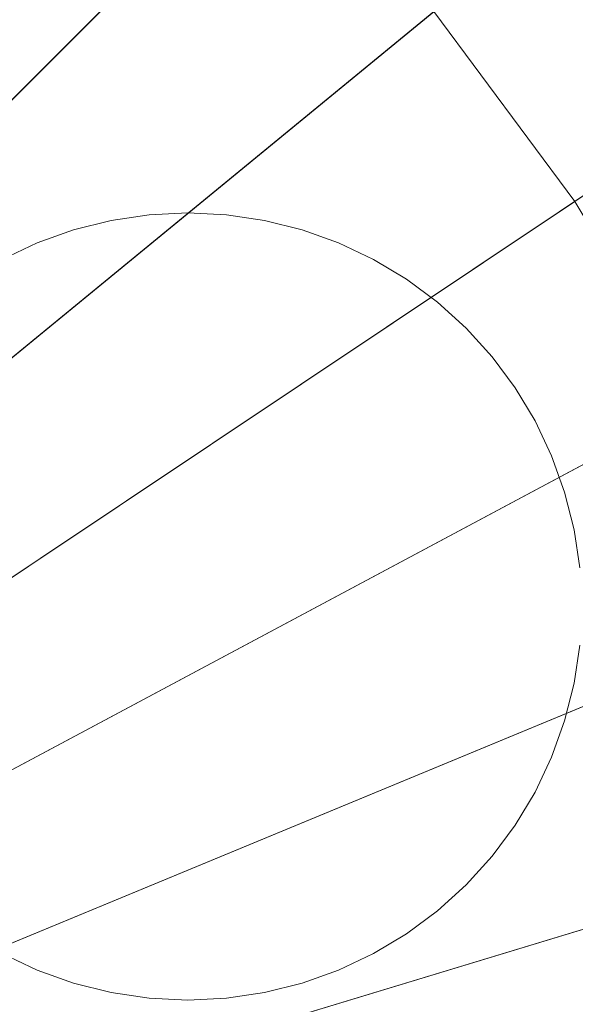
# Model space of a CAD drawing. Header units: millimetres. Extents: x 2270 to 2550, y -29847 to -29567.
# Tile 493 of 591: x 2484 to 2513, y -29680 to -29629. Entities that reach past the tile are written whole.
import ezdxf

# ---------------------------------------------------------------- set-up
doc = ezdxf.new("R2010")
doc.units = ezdxf.units.MM
doc.header["$LTSCALE"] = 25.4
doc.layers.add('Lighting-LED', color=7, linetype='Continuous', lineweight=5, true_color=0x000000)

msp = doc.modelspace()

# ---------------------------------------------------------------- linework, layer by layer
at = {"layer": 'Lighting-LED', "color": 18, "linetype": 'Continuous', "lineweight": 5, "true_color": 0x000000}
for points in [[(2410, -29707.5, -295.5), (2475.516, -29584.928, -295.5), (2487.214, -29591.942, -295.5)], [(2410, -29707.5, -295.5), (2487.214, -29591.942, -295.5), (2498.168, -29600.067, -295.5)], [(2410, -29707.5, -295.5), (2498.168, -29600.067, -295.5), (2508.277, -29609.223, -295.5)], [(2488.612, -29611.711, -170.5), (2478.845, -29604.466, -170.5), (2410, -29707.5, -170.5)], [(2410, -29707.5, -295.5), (2508.277, -29609.223, -295.5), (2517.433, -29619.332, -295.5)], [(2497.626, -29619.874, -170.5), (2488.612, -29611.711, -170.5), (2410, -29707.5, -170.5)], [(2410, -29707.5, -295.5), (2517.433, -29619.332, -295.5), (2525.558, -29630.286, -295.5)], [(2505.789, -29628.888, -170.5), (2497.626, -29619.874, -170.5), (2410, -29707.5, -170.5)], [(2520.894, -29633.403, -176.433), (2513.096, -29622.891, -176.433), (2505.789, -29628.888, -170.5), (2513.034, -29638.655, -170.5)], [(2513.034, -29638.655, -170.5), (2505.789, -29628.888, -170.5), (2410, -29707.5, -170.5)], [(2410, -29707.5, -295.5), (2525.558, -29630.286, -295.5), (2532.572, -29641.984, -295.5)], [(2527.624, -29644.629, -176.433), (2520.894, -29633.403, -176.433), (2513.034, -29638.655, -170.5), (2519.287, -29649.085, -170.5)], [(2519.287, -29649.085, -170.5), (2513.034, -29638.655, -170.5), (2410, -29707.5, -170.5)], [(2491.154, -29639.348, -293.913), (2491.154, -29639.348, -297.088), (2489.188, -29639.639, -297.088), (2489.188, -29639.639, -293.913)], [(2493.138, -29639.25, -293.913), (2493.138, -29639.25, -297.088), (2491.154, -29639.348, -297.088), (2491.154, -29639.348, -293.913)], [(2495.123, -29639.348, -293.913), (2495.123, -29639.348, -297.088), (2493.138, -29639.25, -297.088), (2493.138, -29639.25, -293.913)], [(2497.089, -29639.639, -293.913), (2497.089, -29639.639, -297.088), (2495.123, -29639.348, -297.088), (2495.123, -29639.348, -293.913)], [(2489.188, -29639.639, -293.913), (2489.188, -29639.639, -297.088), (2487.26, -29640.122, -297.088), (2487.26, -29640.122, -293.913)], [(2499.017, -29640.122, -293.913), (2499.017, -29640.122, -297.088), (2497.089, -29639.639, -297.088), (2497.089, -29639.639, -293.913)], [(2487.26, -29640.122, -293.913), (2487.26, -29640.122, -297.088), (2485.389, -29640.791, -297.088), (2485.389, -29640.791, -293.913)], [(2500.888, -29640.791, -293.913), (2500.888, -29640.791, -297.088), (2499.017, -29640.122, -297.088), (2499.017, -29640.122, -293.913)], [(2485.389, -29640.791, -293.913), (2485.389, -29640.791, -297.088), (2483.593, -29641.641, -297.088), (2483.593, -29641.641, -293.913)], [(2502.684, -29641.641, -293.913), (2502.684, -29641.641, -297.088), (2500.888, -29640.791, -297.088), (2500.888, -29640.791, -293.913)], [(2410, -29707.5, -295.5), (2532.572, -29641.984, -295.5), (2538.401, -29654.315, -295.5)], [(2504.389, -29642.663, -293.913), (2504.389, -29642.663, -297.088), (2502.684, -29641.641, -297.088), (2502.684, -29641.641, -293.913)], [(2505.985, -29643.847, -293.913), (2505.985, -29643.847, -297.088), (2504.389, -29642.663, -297.088), (2504.389, -29642.663, -293.913)], [(2507.457, -29645.181, -293.913), (2507.457, -29645.181, -297.088), (2505.985, -29643.847, -297.088), (2505.985, -29643.847, -293.913)], [(2508.792, -29646.654, -293.913), (2508.792, -29646.654, -297.088), (2507.457, -29645.181, -297.088), (2507.457, -29645.181, -293.913)], [(2509.976, -29648.25, -293.913), (2509.976, -29648.25, -297.088), (2508.792, -29646.654, -297.088), (2508.792, -29646.654, -293.913)], [(2510.997, -29649.954, -293.913), (2510.997, -29649.954, -297.088), (2509.976, -29648.25, -297.088), (2509.976, -29648.25, -293.913)], [(2524.484, -29660.079, -170.5), (2519.287, -29649.085, -170.5), (2410, -29707.5, -170.5)], [(2511.847, -29651.751, -293.913), (2511.847, -29651.751, -297.088), (2510.997, -29649.954, -297.088), (2510.997, -29649.954, -293.913)], [(2512.516, -29653.622, -293.913), (2512.516, -29653.622, -297.088), (2511.847, -29651.751, -297.088), (2511.847, -29651.751, -293.913)], [(2512.999, -29655.549, -293.913), (2512.999, -29655.549, -297.088), (2512.516, -29653.622, -297.088), (2512.516, -29653.622, -293.913)], [(2410, -29707.5, -295.5), (2538.401, -29654.315, -295.5), (2542.998, -29667.155, -295.5)], [(2513.291, -29657.515, -293.913), (2513.291, -29657.515, -297.088), (2512.999, -29655.549, -297.088), (2512.999, -29655.549, -293.913)], [(2528.584, -29671.528, -170.5), (2524.484, -29660.079, -170.5), (2410, -29707.5, -170.5)], [(2512.999, -29663.451, -293.913), (2512.999, -29663.451, -297.088), (2513.291, -29661.485, -297.088), (2513.291, -29661.485, -293.913)], [(2512.516, -29665.378, -293.913), (2512.516, -29665.378, -297.088), (2512.999, -29663.451, -297.088), (2512.999, -29663.451, -293.913)], [(2511.847, -29667.249, -293.913), (2511.847, -29667.249, -297.088), (2512.516, -29665.378, -297.088), (2512.516, -29665.378, -293.913)], [(2410, -29707.5, -295.5), (2542.998, -29667.155, -295.5), (2546.311, -29680.386, -295.5)], [(2510.997, -29669.046, -293.913), (2510.997, -29669.046, -297.088), (2511.847, -29667.249, -297.088), (2511.847, -29667.249, -293.913)], [(2509.976, -29670.75, -293.913), (2509.976, -29670.75, -297.088), (2510.997, -29669.046, -297.088), (2510.997, -29669.046, -293.913)], [(2508.792, -29672.346, -293.913), (2508.792, -29672.346, -297.088), (2509.976, -29670.75, -297.088), (2509.976, -29670.75, -293.913)], [(2531.537, -29683.325, -170.5), (2528.584, -29671.528, -170.5), (2410, -29707.5, -170.5)], [(2507.457, -29673.819, -293.913), (2507.457, -29673.819, -297.088), (2508.792, -29672.346, -297.088), (2508.792, -29672.346, -293.913)], [(2505.985, -29675.153, -293.913), (2505.985, -29675.153, -297.088), (2507.457, -29673.819, -297.088), (2507.457, -29673.819, -293.913)], [(2504.389, -29676.337, -293.913), (2504.389, -29676.337, -297.088), (2505.985, -29675.153, -297.088), (2505.985, -29675.153, -293.913)], [(2502.684, -29677.359, -293.913), (2502.684, -29677.359, -297.088), (2504.389, -29676.337, -297.088), (2504.389, -29676.337, -293.913)], [(2483.593, -29677.359, -293.913), (2483.593, -29677.359, -297.088), (2485.389, -29678.209, -297.088), (2485.389, -29678.209, -293.913)], [(2500.888, -29678.209, -293.913), (2500.888, -29678.209, -297.088), (2502.684, -29677.359, -297.088), (2502.684, -29677.359, -293.913)], [(2485.389, -29678.209, -293.913), (2485.389, -29678.209, -297.088), (2487.26, -29678.878, -297.088), (2487.26, -29678.878, -293.913)], [(2499.017, -29678.878, -293.913), (2499.017, -29678.878, -297.088), (2500.888, -29678.209, -297.088), (2500.888, -29678.209, -293.913)], [(2487.26, -29678.878, -293.913), (2487.26, -29678.878, -297.088), (2489.188, -29679.361, -297.088), (2489.188, -29679.361, -293.913)], [(2497.089, -29679.361, -293.913), (2497.089, -29679.361, -297.088), (2499.017, -29678.878, -297.088), (2499.017, -29678.878, -293.913)], [(2489.188, -29679.361, -293.913), (2489.188, -29679.361, -297.088), (2491.154, -29679.652, -297.088), (2491.154, -29679.652, -293.913)], [(2495.123, -29679.652, -293.913), (2495.123, -29679.652, -297.088), (2497.089, -29679.361, -297.088), (2497.089, -29679.361, -293.913)], [(2491.154, -29679.652, -293.913), (2491.154, -29679.652, -297.088), (2493.138, -29679.75, -297.088), (2493.138, -29679.75, -293.913)], [(2493.138, -29679.75, -293.913), (2493.138, -29679.75, -297.088), (2495.123, -29679.652, -297.088), (2495.123, -29679.652, -293.913)]]:
    msp.add_3dface(points, dxfattribs=at)
for points, invisible_edges in [([(2485.389, -29640.791, -297.088), (2489.188, -29639.639, -297.088), (2491.154, -29639.348, -297.088), (2485.389, -29640.791, -297.088)], 13), ([(2485.389, -29640.791, -297.088), (2491.154, -29639.348, -297.088), (2495.123, -29639.348, -297.088), (2485.389, -29640.791, -297.088)], 15), ([(2485.389, -29640.791, -297.088), (2495.123, -29639.348, -297.088), (2500.888, -29640.791, -297.088), (2485.389, -29640.791, -297.088)], 15), ([(2485.389, -29640.791, -293.913), (2489.188, -29639.639, -293.913), (2491.154, -29639.348, -293.913), (2485.389, -29640.791, -293.913)], 13), ([(2485.389, -29640.791, -293.913), (2491.154, -29639.348, -293.913), (2495.123, -29639.348, -293.913), (2485.389, -29640.791, -293.913)], 15), ([(2485.389, -29640.791, -293.913), (2495.123, -29639.348, -293.913), (2500.888, -29640.791, -293.913), (2485.389, -29640.791, -293.913)], 15), ([(2491.154, -29639.348, -297.088), (2493.138, -29639.25, -297.088), (2495.123, -29639.348, -297.088), (2491.154, -29639.348, -297.088)], 12), ([(2491.154, -29639.348, -293.913), (2493.138, -29639.25, -293.913), (2495.123, -29639.348, -293.913), (2491.154, -29639.348, -293.913)], 12), ([(2495.123, -29639.348, -297.088), (2497.089, -29639.639, -297.088), (2500.888, -29640.791, -297.088), (2495.123, -29639.348, -297.088)], 14), ([(2495.123, -29639.348, -293.913), (2497.089, -29639.639, -293.913), (2500.888, -29640.791, -293.913), (2495.123, -29639.348, -293.913)], 14), ([(2485.389, -29640.791, -297.088), (2487.26, -29640.122, -297.088), (2489.188, -29639.639, -297.088), (2485.389, -29640.791, -297.088)], 12), ([(2485.389, -29640.791, -293.913), (2487.26, -29640.122, -293.913), (2489.188, -29639.639, -293.913), (2485.389, -29640.791, -293.913)], 12), ([(2497.089, -29639.639, -297.088), (2499.017, -29640.122, -297.088), (2500.888, -29640.791, -297.088), (2497.089, -29639.639, -297.088)], 12), ([(2497.089, -29639.639, -293.913), (2499.017, -29640.122, -293.913), (2500.888, -29640.791, -293.913), (2497.089, -29639.639, -293.913)], 12), ([(2474.43, -29651.751, -297.088), (2480.292, -29643.847, -297.088), (2485.389, -29640.791, -297.088), (2474.43, -29651.751, -297.088)], 15), ([(2474.43, -29651.751, -297.088), (2485.389, -29640.791, -297.088), (2500.888, -29640.791, -297.088), (2474.43, -29651.751, -297.088)], 15), ([(2477.485, -29672.346, -297.088), (2474.43, -29651.751, -297.088), (2500.888, -29640.791, -297.088), (2477.485, -29672.346, -297.088)], 15), ([(2474.43, -29651.751, -293.913), (2480.292, -29643.847, -293.913), (2485.389, -29640.791, -293.913), (2474.43, -29651.751, -293.913)], 15), ([(2474.43, -29651.751, -293.913), (2485.389, -29640.791, -293.913), (2500.888, -29640.791, -293.913), (2474.43, -29651.751, -293.913)], 15), ([(2477.485, -29672.346, -293.913), (2474.43, -29651.751, -293.913), (2500.888, -29640.791, -293.913), (2477.485, -29672.346, -293.913)], 15), ([(2500.888, -29640.791, -297.088), (2511.847, -29667.249, -297.088), (2477.485, -29672.346, -297.088), (2500.888, -29640.791, -297.088)], 15), ([(2500.888, -29640.791, -293.913), (2511.847, -29667.249, -293.913), (2477.485, -29672.346, -293.913), (2500.888, -29640.791, -293.913)], 15), ([(2480.292, -29643.847, -297.088), (2483.593, -29641.641, -297.088), (2485.389, -29640.791, -297.088), (2480.292, -29643.847, -297.088)], 13), ([(2480.292, -29643.847, -293.913), (2483.593, -29641.641, -293.913), (2485.389, -29640.791, -293.913), (2480.292, -29643.847, -293.913)], 13), ([(2500.888, -29640.791, -297.088), (2502.684, -29641.641, -297.088), (2505.985, -29643.847, -297.088), (2500.888, -29640.791, -297.088)], 14), ([(2500.888, -29640.791, -297.088), (2505.985, -29643.847, -297.088), (2508.792, -29646.654, -297.088), (2500.888, -29640.791, -297.088)], 15), ([(2500.888, -29640.791, -297.088), (2508.792, -29646.654, -297.088), (2511.847, -29651.751, -297.088), (2500.888, -29640.791, -297.088)], 15), ([(2500.888, -29640.791, -297.088), (2511.847, -29651.751, -297.088), (2511.847, -29667.249, -297.088), (2500.888, -29640.791, -297.088)], 15), ([(2500.888, -29640.791, -293.913), (2502.684, -29641.641, -293.913), (2505.985, -29643.847, -293.913), (2500.888, -29640.791, -293.913)], 14), ([(2500.888, -29640.791, -293.913), (2505.985, -29643.847, -293.913), (2508.792, -29646.654, -293.913), (2500.888, -29640.791, -293.913)], 15), ([(2500.888, -29640.791, -293.913), (2508.792, -29646.654, -293.913), (2511.847, -29651.751, -293.913), (2500.888, -29640.791, -293.913)], 15), ([(2500.888, -29640.791, -293.913), (2511.847, -29651.751, -293.913), (2511.847, -29667.249, -293.913), (2500.888, -29640.791, -293.913)], 15), ([(2502.684, -29641.641, -297.088), (2504.389, -29642.663, -297.088), (2505.985, -29643.847, -297.088), (2502.684, -29641.641, -297.088)], 12), ([(2502.684, -29641.641, -293.913), (2504.389, -29642.663, -293.913), (2505.985, -29643.847, -293.913), (2502.684, -29641.641, -293.913)], 12), ([(2505.985, -29643.847, -297.088), (2507.457, -29645.181, -297.088), (2508.792, -29646.654, -297.088), (2505.985, -29643.847, -297.088)], 12), ([(2505.985, -29643.847, -293.913), (2507.457, -29645.181, -293.913), (2508.792, -29646.654, -293.913), (2505.985, -29643.847, -293.913)], 12), ([(2508.792, -29646.654, -297.088), (2509.976, -29648.25, -297.088), (2510.997, -29649.954, -297.088), (2508.792, -29646.654, -297.088)], 12), ([(2508.792, -29646.654, -297.088), (2510.997, -29649.954, -297.088), (2511.847, -29651.751, -297.088), (2508.792, -29646.654, -297.088)], 13), ([(2508.792, -29646.654, -293.913), (2509.976, -29648.25, -293.913), (2510.997, -29649.954, -293.913), (2508.792, -29646.654, -293.913)], 12), ([(2508.792, -29646.654, -293.913), (2510.997, -29649.954, -293.913), (2511.847, -29651.751, -293.913), (2508.792, -29646.654, -293.913)], 13), ([(2511.847, -29651.751, -297.088), (2512.516, -29653.622, -297.088), (2512.999, -29655.549, -297.088), (2511.847, -29651.751, -297.088)], 12), ([(2511.847, -29651.751, -297.088), (2512.999, -29655.549, -297.088), (2513.291, -29657.515, -297.088), (2511.847, -29651.751, -297.088)], 13), ([(2511.847, -29651.751, -297.088), (2513.291, -29657.515, -297.088), (2513.291, -29661.485, -297.088), (2511.847, -29651.751, -297.088)], 15), ([(2511.847, -29651.751, -297.088), (2513.291, -29661.485, -297.088), (2511.847, -29667.249, -297.088), (2511.847, -29651.751, -297.088)], 15), ([(2511.847, -29651.751, -293.913), (2512.516, -29653.622, -293.913), (2512.999, -29655.549, -293.913), (2511.847, -29651.751, -293.913)], 12), ([(2511.847, -29651.751, -293.913), (2512.999, -29655.549, -293.913), (2513.291, -29657.515, -293.913), (2511.847, -29651.751, -293.913)], 13), ([(2511.847, -29651.751, -293.913), (2513.291, -29657.515, -293.913), (2513.291, -29661.485, -293.913), (2511.847, -29651.751, -293.913)], 15), ([(2511.847, -29651.751, -293.913), (2513.291, -29661.485, -293.913), (2511.847, -29667.249, -293.913), (2511.847, -29651.751, -293.913)], 15), ([(2513.291, -29661.485, -297.088), (2512.999, -29663.451, -297.088), (2511.847, -29667.249, -297.088), (2513.291, -29661.485, -297.088)], 14), ([(2513.291, -29661.485, -293.913), (2512.999, -29663.451, -293.913), (2511.847, -29667.249, -293.913), (2513.291, -29661.485, -293.913)], 14), ([(2512.999, -29663.451, -297.088), (2512.516, -29665.378, -297.088), (2511.847, -29667.249, -297.088), (2512.999, -29663.451, -297.088)], 12), ([(2512.999, -29663.451, -293.913), (2512.516, -29665.378, -293.913), (2511.847, -29667.249, -293.913), (2512.999, -29663.451, -293.913)], 12), ([(2511.847, -29667.249, -297.088), (2500.888, -29678.209, -297.088), (2477.485, -29672.346, -297.088), (2511.847, -29667.249, -297.088)], 15), ([(2511.847, -29667.249, -293.913), (2500.888, -29678.209, -293.913), (2477.485, -29672.346, -293.913), (2511.847, -29667.249, -293.913)], 15), ([(2511.847, -29667.249, -297.088), (2505.985, -29675.153, -297.088), (2500.888, -29678.209, -297.088), (2511.847, -29667.249, -297.088)], 15), ([(2511.847, -29667.249, -293.913), (2505.985, -29675.153, -293.913), (2500.888, -29678.209, -293.913), (2511.847, -29667.249, -293.913)], 15), ([(2511.847, -29667.249, -297.088), (2508.792, -29672.346, -297.088), (2505.985, -29675.153, -297.088), (2511.847, -29667.249, -297.088)], 15), ([(2511.847, -29667.249, -293.913), (2508.792, -29672.346, -293.913), (2505.985, -29675.153, -293.913), (2511.847, -29667.249, -293.913)], 15), ([(2511.847, -29667.249, -297.088), (2510.997, -29669.046, -297.088), (2508.792, -29672.346, -297.088), (2511.847, -29667.249, -297.088)], 14), ([(2511.847, -29667.249, -293.913), (2510.997, -29669.046, -293.913), (2508.792, -29672.346, -293.913), (2511.847, -29667.249, -293.913)], 14), ([(2510.997, -29669.046, -297.088), (2509.976, -29670.75, -297.088), (2508.792, -29672.346, -297.088), (2510.997, -29669.046, -297.088)], 12), ([(2510.997, -29669.046, -293.913), (2509.976, -29670.75, -293.913), (2508.792, -29672.346, -293.913), (2510.997, -29669.046, -293.913)], 12), ([(2485.389, -29678.209, -297.088), (2480.292, -29675.153, -297.088), (2477.485, -29672.346, -297.088), (2485.389, -29678.209, -297.088)], 15), ([(2500.888, -29678.209, -297.088), (2485.389, -29678.209, -297.088), (2477.485, -29672.346, -297.088), (2500.888, -29678.209, -297.088)], 15), ([(2485.389, -29678.209, -293.913), (2480.292, -29675.153, -293.913), (2477.485, -29672.346, -293.913), (2485.389, -29678.209, -293.913)], 15), ([(2500.888, -29678.209, -293.913), (2485.389, -29678.209, -293.913), (2477.485, -29672.346, -293.913), (2500.888, -29678.209, -293.913)], 15), ([(2508.792, -29672.346, -297.088), (2507.457, -29673.819, -297.088), (2505.985, -29675.153, -297.088), (2508.792, -29672.346, -297.088)], 12), ([(2508.792, -29672.346, -293.913), (2507.457, -29673.819, -293.913), (2505.985, -29675.153, -293.913), (2508.792, -29672.346, -293.913)], 12), ([(2485.389, -29678.209, -297.088), (2483.593, -29677.359, -297.088), (2480.292, -29675.153, -297.088), (2485.389, -29678.209, -297.088)], 14), ([(2485.389, -29678.209, -293.913), (2483.593, -29677.359, -293.913), (2480.292, -29675.153, -293.913), (2485.389, -29678.209, -293.913)], 14), ([(2505.985, -29675.153, -297.088), (2502.684, -29677.359, -297.088), (2500.888, -29678.209, -297.088), (2505.985, -29675.153, -297.088)], 13), ([(2505.985, -29675.153, -293.913), (2502.684, -29677.359, -293.913), (2500.888, -29678.209, -293.913), (2505.985, -29675.153, -293.913)], 13), ([(2505.985, -29675.153, -297.088), (2504.389, -29676.337, -297.088), (2502.684, -29677.359, -297.088), (2505.985, -29675.153, -297.088)], 12), ([(2505.985, -29675.153, -293.913), (2504.389, -29676.337, -293.913), (2502.684, -29677.359, -293.913), (2505.985, -29675.153, -293.913)], 12), ([(2489.188, -29679.361, -297.088), (2487.26, -29678.878, -297.088), (2485.389, -29678.209, -297.088), (2489.188, -29679.361, -297.088)], 12), ([(2491.154, -29679.652, -297.088), (2489.188, -29679.361, -297.088), (2485.389, -29678.209, -297.088), (2491.154, -29679.652, -297.088)], 14), ([(2500.888, -29678.209, -297.088), (2491.154, -29679.652, -297.088), (2485.389, -29678.209, -297.088), (2500.888, -29678.209, -297.088)], 15), ([(2489.188, -29679.361, -293.913), (2487.26, -29678.878, -293.913), (2485.389, -29678.209, -293.913), (2489.188, -29679.361, -293.913)], 12), ([(2491.154, -29679.652, -293.913), (2489.188, -29679.361, -293.913), (2485.389, -29678.209, -293.913), (2491.154, -29679.652, -293.913)], 14), ([(2500.888, -29678.209, -293.913), (2491.154, -29679.652, -293.913), (2485.389, -29678.209, -293.913), (2500.888, -29678.209, -293.913)], 15), ([(2500.888, -29678.209, -297.088), (2495.123, -29679.652, -297.088), (2491.154, -29679.652, -297.088), (2500.888, -29678.209, -297.088)], 15), ([(2500.888, -29678.209, -293.913), (2495.123, -29679.652, -293.913), (2491.154, -29679.652, -293.913), (2500.888, -29678.209, -293.913)], 15), ([(2500.888, -29678.209, -297.088), (2497.089, -29679.361, -297.088), (2495.123, -29679.652, -297.088), (2500.888, -29678.209, -297.088)], 13), ([(2500.888, -29678.209, -293.913), (2497.089, -29679.361, -293.913), (2495.123, -29679.652, -293.913), (2500.888, -29678.209, -293.913)], 13), ([(2500.888, -29678.209, -297.088), (2499.017, -29678.878, -297.088), (2497.089, -29679.361, -297.088), (2500.888, -29678.209, -297.088)], 12), ([(2500.888, -29678.209, -293.913), (2499.017, -29678.878, -293.913), (2497.089, -29679.361, -293.913), (2500.888, -29678.209, -293.913)], 12), ([(2495.123, -29679.652, -297.088), (2493.138, -29679.75, -297.088), (2491.154, -29679.652, -297.088), (2495.123, -29679.652, -297.088)], 12), ([(2495.123, -29679.652, -293.913), (2493.138, -29679.75, -293.913), (2491.154, -29679.652, -293.913), (2495.123, -29679.652, -293.913)], 12)]:
    msp.add_3dface(points, dxfattribs=dict(at, invisible_edges=invisible_edges))

doc.saveas('drawing.dxf')
